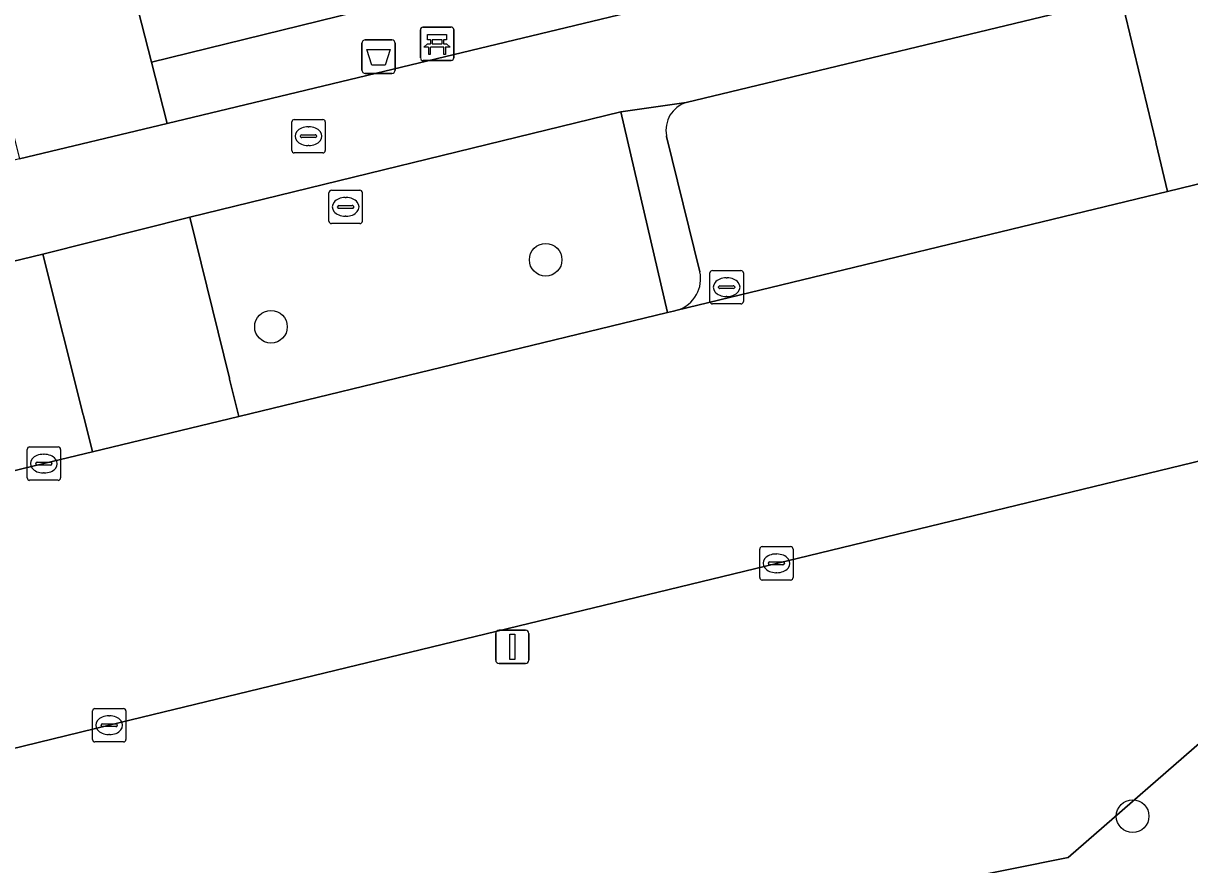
# Model space of a CAD drawing. Extents: x 159053 to 160042, y 380449 to 381423.
# Drawn here: x 159652.04 to 159686.98, y 380840.65 to 380865.84 of the extents above; entities that cross this region are included whole.
import ezdxf

# ---------------------------------------------------------------- set-up
doc = ezdxf.new("R2010")
doc.units = 0
for name, color, linetype in [('IMGEO_Afvalbak', 7, 'Continuous'), ('IMGEO_Bank', 7, 'Continuous'), ('IMGEO_Berm_groen', 7, 'Continuous'), ('IMGEO_Boom', 7, 'Continuous'), ('IMGEO_Brandkraan', 7, 'Continuous'), ('IMGEO_Groenvoorziening', 7, 'Continuous'), ('IMGEO_Kolk', 7, 'Continuous'), ('IMGEO_Lichtmast', 7, 'Continuous'), ('IMGEO_Parkeervlak_open', 7, 'Continuous'), ('IMGEO_Rijbaan_lokaal_open', 7, 'Continuous'), ('IMGEO_Rioolput', 7, 'Continuous'), ('IMGEO_Voetpad_open', 7, 'Continuous')]:
    doc.layers.add(name, color=color, linetype=linetype)

msp = doc.modelspace()

# ---------------------------------------------------------------- linework, layer by layer
at = {"layer": 'IMGEO_Afvalbak'}
for p, q in [((159662.183, 380864.442), (159662.183, 380865.242)), ((159662.183, 380865.242), (159662.183, 380864.442)), ((159662.283, 380865.342), (159663.073, 380865.342)), ((159663.073, 380865.342), (159662.283, 380865.342)), ((159663.173, 380865.242), (159663.173, 380864.442)), ((159663.173, 380864.442), (159663.173, 380865.242)), ((159663.073, 380864.342), (159662.283, 380864.342)), ((159662.283, 380864.342), (159663.073, 380864.342))]:
    msp.add_line(p, q, dxfattribs=at)
msp.add_lwpolyline([(159662.326, 380865.056), (159663.03, 380865.056), (159662.881, 380864.586), (159662.475, 380864.586), (159662.326, 380865.056)], dxfattribs=at)
for centre, start, end in [((159662.283, 380865.242), 90, 180), ((159662.283, 380865.242), 90, 180), ((159663.073, 380865.242), 0, 90), ((159663.073, 380865.242), 360, 90), ((159662.283, 380864.442), 180, 270), ((159662.283, 380864.442), 180, 270), ((159663.073, 380864.442), 270, 0), ((159663.073, 380864.442), 270, 0)]:
    msp.add_arc(centre, 0.1, start, end, dxfattribs=at)
at = {"layer": 'IMGEO_Bank'}
for p, q in [((159663.933, 380864.802), (159663.933, 380865.643)), ((159663.933, 380865.643), (159663.933, 380864.802)), ((159664.008, 380865.727), (159664.849, 380865.727)), ((159664.849, 380865.727), (159664.008, 380865.727)), ((159664.933, 380865.652), (159664.933, 380864.811)), ((159664.933, 380864.811), (159664.933, 380865.652)), ((159664.242, 380865.233), (159664.242, 380865.339)), ((159664.286, 380865.339), (159664.286, 380865.233)), ((159664.574, 380865.345), (159664.292, 380865.345)), ((159664.292, 380865.227), (159664.574, 380865.227)), ((159664.58, 380865.233), (159664.58, 380865.339)), ((159664.624, 380865.339), (159664.624, 380865.233)), ((159664.63, 380865.125), (159664.237, 380865.125)), ((159664.858, 380864.727), (159664.017, 380864.727)), ((159664.017, 380864.727), (159664.858, 380864.727))]:
    msp.add_line(p, q, dxfattribs=at)
for points in [[(159664.18, 380865.125), (159664.038, 380865.125), (159664.15, 380865.227), (159664.236, 380865.227)], [(159664.236, 380865.345), (159664.15, 380865.345), (159664.15, 380865.506), (159664.713, 380865.506), (159664.713, 380865.345), (159664.63, 380865.345)], [(159664.63, 380865.227), (159664.713, 380865.227), (159664.825, 380865.125), (159664.686, 380865.125)], [(159664.23, 380865.118), (159664.23, 380864.911), (159664.187, 380864.911), (159664.187, 380865.118)], [(159664.68, 380865.118), (159664.68, 380864.911), (159664.636, 380864.911), (159664.636, 380865.118)]]:
    msp.add_lwpolyline(points, dxfattribs=at)
for centre, radius, start, end in [((159664.011, 380865.649), 0.0779, 92.4484, 184.2845), ((159664.011, 380865.649), 0.0779, 92.4484, 184.2845), ((159664.855, 380865.649), 0.0779, 2.4484, 94.2845), ((159664.855, 380865.649), 0.0779, 2.4484, 94.2845), ((159664.235, 380865.338), 0.00671, 2.8957, 87.1043), ((159664.235, 380865.234), 0.00671, 272.8957, 357.1043), ((159664.292, 380865.338), 0.00671, 92.8957, 177.1043), ((159664.292, 380865.234), 0.00671, 182.8957, 267.1043), ((159664.574, 380865.338), 0.00671, 2.8957, 87.1043), ((159664.574, 380865.234), 0.00671, 272.8957, 357.1043), ((159664.631, 380865.338), 0.00671, 92.8957, 177.1043), ((159664.631, 380865.234), 0.00671, 182.8957, 267.1043), ((159664.18, 380865.118), 0.00671, 2.8957, 87.1043), ((159664.237, 380865.118), 0.00671, 92.8957, 177.1043), ((159664.629, 380865.118), 0.00671, 2.8957, 87.1043), ((159664.686, 380865.118), 0.00671, 92.8957, 177.1043), ((159664.011, 380864.805), 0.0779, 182.4484, 274.2845), ((159664.011, 380864.805), 0.0779, 182.4484, 274.2845), ((159664.855, 380864.805), 0.0779, 272.4484, 4.2845), ((159664.855, 380864.805), 0.0779, 272.4484, 4.2845)]:
    msp.add_arc(centre, radius, start, end, dxfattribs=at)
at = {"layer": 'IMGEO_Berm_groen'}
for points in [[(159669.933, 380863.186), (159657.025, 380860.039), (159658.211, 380855.217), (159658.218, 380855.188), (159658.494, 380854.069), (159671.339, 380857.179)], [(159652.619, 380858.93), (159638.53, 380855.528), (159639.904, 380849.566), (159652.653, 380852.655), (159654.111, 380853.008), (159653.837, 380854.1), (159653.833, 380854.115)]]:
    msp.add_lwpolyline(points, close=True, dxfattribs=at)
for points in [[(159715.096, 380856.651), (159710.91, 380855.897), (159710.496, 380858.162), (159710.479, 380858.158), (159707.466, 380857.527), (159705.532, 380857.109), (159703.562, 380856.689), (159701.602, 380856.185), (159694.58, 380854.51), (159674.597, 380849.669), (159654.61, 380844.821), (159634.598, 380839.941), (159614.623, 380835.096), (159594.636, 380830.246), (159580.633, 380826.862), (159582.518, 380820.586), (159683.336, 380840.857)], [(159702.826, 380840.849), (159708.623, 380846.103), (159702.394, 380850.759), (159692.426, 380848.77), (159683.336, 380840.857), (159582.518, 380820.586), (159580.633, 380826.862), (159574.631, 380825.412), (159574.39, 380825.35)], [(159683.336, 380840.857), (159692.426, 380848.77), (159702.394, 380850.759), (159708.623, 380846.103), (159702.826, 380840.849)]]:
    msp.add_lwpolyline(points, dxfattribs=at)
at = {"layer": 'IMGEO_Boom'}
for centre in [(159667.685, 380858.761), (159659.457, 380856.755), (159685.268, 380842.097)]:
    msp.add_circle(centre, 0.489, dxfattribs=at)
at = {"layer": 'IMGEO_Brandkraan'}
for p, q in [((159660.08, 380862.035), (159660.08, 380862.887)), ((159660.155, 380862.961), (159661.007, 380862.961)), ((159661.081, 380862.887), (159661.081, 380862.035)), ((159660.339, 380862.455), (159660.339, 380862.467)), ((159660.777, 380862.418), (159660.379, 380862.418)), ((159660.382, 380862.504), (159660.78, 380862.504)), ((159660.568, 380862.741), (159660.593, 380862.741)), ((159660.823, 380862.467), (159660.823, 380862.455)), ((159660.591, 380862.181), (159660.566, 380862.181)), ((159661.007, 380861.961), (159660.155, 380861.961))]:
    msp.add_line(p, q, dxfattribs=at)
for points in [[(159660.08, 380862.035), (159660.08, 380862.887)], [(159660.155, 380862.961), (159661.007, 380862.961)], [(159661.081, 380862.887), (159661.081, 380862.035)], [(159661.007, 380861.961), (159660.155, 380861.961)]]:
    msp.add_lwpolyline(points, dxfattribs=at)
for centre, radius, start, end in [((159660.157, 380862.885), 0.0765, 91.552, 178.448), ((159660.157, 380862.885), 0.0765, 91.552, 178.448), ((159661.005, 380862.885), 0.0765, 1.552, 88.448), ((159661.005, 380862.885), 0.0765, 1.552, 88.448), ((159660.379, 380862.464), 0.0403, 85.8775, 175.7526), ((159660.376, 380862.454), 0.0366, 178.938, 274.7102), ((159660.78, 380862.461), 0.043, 264.8664, 352.4533), ((159660.784, 380862.466), 0.0386, 1.7309, 96.639), ((159660.157, 380862.037), 0.0765, 181.552, 268.448), ((159660.157, 380862.037), 0.0765, 181.552, 268.448), ((159661.005, 380862.037), 0.0765, 271.552, 358.448), ((159661.005, 380862.037), 0.0765, 271.552, 358.448)]:
    msp.add_arc(centre, radius, start, end, dxfattribs=at)
for centre, major_axis, ratio, start_param, end_param in [((159660.567, 380862.461), (-0.387, 0.002), 0.722429, 4.712389, 7.853982), ((159660.592, 380862.461), (-0.39, 0.002), 0.717154, 1.570796, 4.712389)]:
    msp.add_ellipse(centre, major_axis=major_axis, ratio=ratio, start_param=start_param, end_param=end_param, dxfattribs=at)
at = {"layer": 'IMGEO_Groenvoorziening'}
for points in [[(159654.991, 380868.149), (159655.875, 380864.682), (159682.109, 380871.126), (159681.165, 380874.946), (159675.211, 380873.374), (159661.294, 380870.128), (159661.427, 380869.583)], [(159656.346, 380862.838), (159682.595, 380869.161), (159682.109, 380871.126), (159655.875, 380864.682)]]:
    msp.add_lwpolyline(points, close=True, dxfattribs=at)
at = {"layer": 'IMGEO_Kolk'}
for p, q in [((159672.605, 380857.513), (159672.605, 380858.365)), ((159672.68, 380858.439), (159673.532, 380858.439)), ((159673.093, 380858.219), (159673.118, 380858.219)), ((159673.606, 380858.365), (159673.606, 380857.513)), ((159672.864, 380857.933), (159672.864, 380857.945)), ((159673.302, 380857.896), (159672.904, 380857.896)), ((159672.907, 380857.982), (159673.305, 380857.982)), ((159673.348, 380857.945), (159673.348, 380857.933)), ((159673.116, 380857.659), (159673.091, 380857.659)), ((159673.532, 380857.439), (159672.68, 380857.439)), ((159652.152, 380852.229), (159652.152, 380853.081)), ((159652.227, 380853.155), (159653.079, 380853.155)), ((159653.153, 380853.081), (159653.153, 380852.229)), ((159652.411, 380852.649), (159652.411, 380852.661)), ((159652.454, 380852.698), (159652.852, 380852.698)), ((159652.64, 380852.935), (159652.665, 380852.935)), ((159652.895, 380852.661), (159652.895, 380852.649)), ((159652.849, 380852.612), (159652.451, 380852.612)), ((159652.663, 380852.375), (159652.638, 380852.375)), ((159653.079, 380852.155), (159652.227, 380852.155)), ((159674.096, 380849.243), (159674.096, 380850.095)), ((159674.171, 380850.169), (159675.023, 380850.169)), ((159674.584, 380849.949), (159674.609, 380849.949)), ((159675.097, 380850.095), (159675.097, 380849.243)), ((159674.355, 380849.663), (159674.355, 380849.675)), ((159674.793, 380849.626), (159674.395, 380849.626)), ((159674.398, 380849.712), (159674.796, 380849.712)), ((159674.839, 380849.675), (159674.839, 380849.663)), ((159675.023, 380849.169), (159674.171, 380849.169)), ((159674.607, 380849.389), (159674.582, 380849.389)), ((159654.184, 380845.321), (159655.036, 380845.321)), ((159654.109, 380844.395), (159654.109, 380845.247)), ((159654.597, 380845.101), (159654.622, 380845.101)), ((159655.11, 380845.247), (159655.11, 380844.395)), ((159654.368, 380844.815), (159654.368, 380844.827)), ((159654.806, 380844.778), (159654.408, 380844.778)), ((159654.411, 380844.864), (159654.809, 380844.864)), ((159654.852, 380844.827), (159654.852, 380844.815)), ((159655.036, 380844.321), (159654.184, 380844.321)), ((159654.62, 380844.541), (159654.595, 380844.541))]:
    msp.add_line(p, q, dxfattribs=at)
for points in [[(159672.605, 380857.513), (159672.605, 380858.365)], [(159672.68, 380858.439), (159673.532, 380858.439)], [(159673.606, 380858.365), (159673.606, 380857.513)], [(159673.532, 380857.439), (159672.68, 380857.439)], [(159652.152, 380852.229), (159652.152, 380853.081)], [(159652.227, 380853.155), (159653.079, 380853.155)], [(159653.153, 380853.081), (159653.153, 380852.229)], [(159653.079, 380852.155), (159652.227, 380852.155)], [(159674.096, 380849.243), (159674.096, 380850.095)], [(159674.171, 380850.169), (159675.023, 380850.169)], [(159675.097, 380850.095), (159675.097, 380849.243)], [(159675.023, 380849.169), (159674.171, 380849.169)], [(159654.184, 380845.321), (159655.036, 380845.321)], [(159654.109, 380844.395), (159654.109, 380845.247)], [(159655.11, 380845.247), (159655.11, 380844.395)], [(159655.036, 380844.321), (159654.184, 380844.321)]]:
    msp.add_lwpolyline(points, dxfattribs=at)
for centre, radius, start, end in [((159672.682, 380858.363), 0.0765, 91.552, 178.448), ((159672.682, 380858.363), 0.0765, 91.552, 178.448), ((159673.53, 380858.363), 0.0765, 1.552, 88.448), ((159673.53, 380858.363), 0.0765, 1.552, 88.448), ((159672.904, 380857.942), 0.0403, 85.8775, 175.7526), ((159672.901, 380857.932), 0.0366, 178.938, 274.7102), ((159673.305, 380857.939), 0.043, 264.8664, 352.4533), ((159673.309, 380857.944), 0.0386, 1.7309, 96.639), ((159672.682, 380857.515), 0.0765, 181.552, 268.448), ((159672.682, 380857.515), 0.0765, 181.552, 268.448), ((159673.53, 380857.515), 0.0765, 271.552, 358.448), ((159673.53, 380857.515), 0.0765, 271.552, 358.448), ((159652.229, 380853.079), 0.0765, 91.552, 178.448), ((159652.229, 380853.079), 0.0765, 91.552, 178.448), ((159653.077, 380853.079), 0.0765, 1.552, 88.448), ((159653.077, 380853.079), 0.0765, 1.552, 88.448), ((159652.451, 380852.658), 0.0403, 85.8775, 175.7526), ((159652.448, 380852.648), 0.0366, 178.938, 274.7102), ((159652.852, 380852.655), 0.043, 264.8664, 352.4533), ((159652.856, 380852.66), 0.0386, 1.7309, 96.639), ((159652.229, 380852.231), 0.0765, 181.552, 268.448), ((159652.229, 380852.231), 0.0765, 181.552, 268.448), ((159653.077, 380852.231), 0.0765, 271.552, 358.448), ((159653.077, 380852.231), 0.0765, 271.552, 358.448), ((159674.173, 380850.093), 0.0765, 91.552, 178.448), ((159674.173, 380850.093), 0.0765, 91.552, 178.448), ((159675.021, 380850.093), 0.0765, 1.552, 88.448), ((159675.021, 380850.093), 0.0765, 1.552, 88.448), ((159674.395, 380849.672), 0.0403, 85.8775, 175.7526), ((159674.392, 380849.662), 0.0366, 178.938, 274.7102), ((159674.796, 380849.669), 0.043, 264.8664, 352.4533), ((159674.8, 380849.674), 0.0386, 1.7309, 96.639), ((159674.173, 380849.245), 0.0765, 181.552, 268.448), ((159674.173, 380849.245), 0.0765, 181.552, 268.448), ((159675.021, 380849.245), 0.0765, 271.552, 358.448), ((159675.021, 380849.245), 0.0765, 271.552, 358.448), ((159654.186, 380845.245), 0.0765, 91.552, 178.448), ((159654.186, 380845.245), 0.0765, 91.552, 178.448), ((159655.034, 380845.245), 0.0765, 1.552, 88.448), ((159655.034, 380845.245), 0.0765, 1.552, 88.448), ((159654.408, 380844.824), 0.0403, 85.8775, 175.7526), ((159654.405, 380844.814), 0.0366, 178.938, 274.7102), ((159654.809, 380844.821), 0.043, 264.8664, 352.4533), ((159654.813, 380844.826), 0.0386, 1.7309, 96.639), ((159654.186, 380844.397), 0.0765, 181.552, 268.448), ((159654.186, 380844.397), 0.0765, 181.552, 268.448), ((159655.034, 380844.397), 0.0765, 271.552, 358.448), ((159655.034, 380844.397), 0.0765, 271.552, 358.448)]:
    msp.add_arc(centre, radius, start, end, dxfattribs=at)
for centre, major_axis, ratio, start_param, end_param in [((159673.092, 380857.939), (-0.387, 0.002), 0.722429, 4.712389, 7.853982), ((159673.117, 380857.939), (-0.39, 0.002), 0.717154, 1.570796, 4.712389), ((159652.639, 380852.655), (-0.387, 0.002), 0.722429, 4.712389, 7.853982), ((159652.664, 380852.655), (-0.39, 0.002), 0.717154, 1.570796, 4.712389), ((159674.583, 380849.669), (-0.387, 0.002), 0.722429, 4.712389, 7.853982), ((159674.608, 380849.669), (-0.39, 0.002), 0.717154, 1.570796, 4.712389), ((159654.596, 380844.821), (-0.387, 0.002), 0.722429, 4.712389, 7.853982), ((159654.621, 380844.821), (-0.39, 0.002), 0.717154, 1.570796, 4.712389)]:
    msp.add_ellipse(centre, major_axis=major_axis, ratio=ratio, start_param=start_param, end_param=end_param, dxfattribs=at)
at = {"layer": 'IMGEO_Lichtmast'}
for p, q in [((159666.189, 380846.768), (159666.189, 380847.568)), ((159666.189, 380847.568), (159666.189, 380846.768)), ((159666.289, 380847.668), (159667.079, 380847.668)), ((159667.079, 380847.668), (159666.289, 380847.668)), ((159667.179, 380847.568), (159667.179, 380846.768)), ((159667.179, 380846.768), (159667.179, 380847.568)), ((159667.079, 380846.668), (159666.289, 380846.668)), ((159666.289, 380846.668), (159667.079, 380846.668))]:
    msp.add_line(p, q, dxfattribs=at)
msp.add_lwpolyline([(159666.609, 380847.543), (159666.759, 380847.543), (159666.759, 380846.793), (159666.609, 380846.793), (159666.609, 380847.543)], dxfattribs=at)
for centre, start, end in [((159666.289, 380847.568), 90, 180), ((159666.289, 380847.568), 90, 180), ((159667.079, 380847.568), 0, 90), ((159667.079, 380847.568), 360, 90), ((159666.289, 380846.768), 180, 270), ((159666.289, 380846.768), 180, 270), ((159667.079, 380846.768), 270, 0), ((159667.079, 380846.768), 270, 0)]:
    msp.add_arc(centre, 0.1, start, end, dxfattribs=at)
at = {"layer": 'IMGEO_Parkeervlak_open'}
for points in [[(159685.973, 380862.232), (159685.959, 380862.289), (159684.92, 380866.612), (159671.893, 380863.474)], [(159671.301, 380862.475), (159671.309, 380862.448), (159672.305, 380858.4)], [(159671.623, 380857.247), (159686.316, 380860.807), (159685.973, 380862.232)]]:
    msp.add_lwpolyline(points, dxfattribs=at)
for centre, radius, start, end in [((159672.166, 380862.637), 0.88, 108.0909, 190.6078), ((159671.331, 380858.197), 0.995, 331.2155, 11.7723), ((159671.33, 380858.2), 0.997, 287.0782, 331.0798)]:
    msp.add_arc(centre, radius, start, end, dxfattribs=at)
at = {"layer": 'IMGEO_Rijbaan_lokaal_open'}
for points in [[(159654.991, 380868.149), (159650.538, 380867.366), (159651.467, 380863.624), (159651.924, 380861.782), (159656.346, 380862.838), (159655.875, 380864.682)], [(159687.636, 380867.292), (159684.92, 380866.612), (159685.959, 380862.289), (159685.973, 380862.232), (159686.316, 380860.807), (159689.062, 380861.473), (159688.713, 380862.894), (159688.689, 380862.994)], [(159657.025, 380860.039), (159652.619, 380858.93), (159653.833, 380854.115), (159653.837, 380854.1), (159654.111, 380853.008), (159658.494, 380854.069), (159658.218, 380855.188), (159658.211, 380855.217)]]:
    msp.add_lwpolyline(points, close=True, dxfattribs=at)
for points in [[(159711.072, 380866.769), (159703.047, 380864.86), (159702.244, 380864.667), (159702.071, 380864.625), (159702.017, 380864.612), (159689.062, 380861.473), (159686.316, 380860.807), (159671.623, 380857.247), (159671.51, 380857.22), (159671.339, 380857.179), (159658.494, 380854.069), (159654.111, 380853.008), (159652.653, 380852.655), (159639.904, 380849.566), (159639.616, 380849.496), (159625.609, 380846.085), (159623.033, 380845.458)], [(159574.39, 380825.35), (159574.631, 380825.412), (159580.633, 380826.862), (159594.636, 380830.246), (159614.623, 380835.096), (159634.598, 380839.941), (159654.61, 380844.821), (159674.597, 380849.669), (159694.58, 380854.51), (159701.602, 380856.185), (159703.562, 380856.689), (159705.532, 380857.109), (159707.466, 380857.527), (159710.479, 380858.158), (159710.496, 380858.162), (159712.164, 380858.511), (159713.344, 380858.715)]]:
    msp.add_lwpolyline(points, dxfattribs=at)
at = {"layer": 'IMGEO_Rioolput'}
for p, q in [((159661.192, 380859.917), (159661.192, 380860.769)), ((159661.267, 380860.843), (159662.119, 380860.843)), ((159662.193, 380860.769), (159662.193, 380859.917)), ((159661.451, 380860.337), (159661.451, 380860.349)), ((159661.494, 380860.386), (159661.892, 380860.386)), ((159661.68, 380860.623), (159661.705, 380860.623)), ((159661.935, 380860.349), (159661.935, 380860.337)), ((159661.889, 380860.3), (159661.491, 380860.3)), ((159661.703, 380860.063), (159661.678, 380860.063)), ((159662.119, 380859.843), (159661.267, 380859.843))]:
    msp.add_line(p, q, dxfattribs=at)
for points in [[(159661.192, 380859.917), (159661.192, 380860.769)], [(159661.267, 380860.843), (159662.119, 380860.843)], [(159662.193, 380860.769), (159662.193, 380859.917)], [(159662.119, 380859.843), (159661.267, 380859.843)]]:
    msp.add_lwpolyline(points, dxfattribs=at)
for centre, radius, start, end in [((159661.269, 380860.767), 0.0765, 91.552, 178.448), ((159661.269, 380860.767), 0.0765, 91.552, 178.448), ((159662.117, 380860.767), 0.0765, 1.552, 88.448), ((159662.117, 380860.767), 0.0765, 1.552, 88.448), ((159661.491, 380860.346), 0.0403, 85.8775, 175.7526), ((159661.488, 380860.336), 0.0366, 178.938, 274.7102), ((159661.892, 380860.343), 0.043, 264.8664, 352.4533), ((159661.896, 380860.348), 0.0386, 1.7309, 96.639), ((159661.269, 380859.919), 0.0765, 181.552, 268.448), ((159661.269, 380859.919), 0.0765, 181.552, 268.448), ((159662.117, 380859.919), 0.0765, 271.552, 358.448), ((159662.117, 380859.919), 0.0765, 271.552, 358.448)]:
    msp.add_arc(centre, radius, start, end, dxfattribs=at)
for centre, major_axis, ratio, start_param, end_param in [((159661.679, 380860.343), (-0.387, 0.002), 0.722429, 4.712389, 7.853982), ((159661.704, 380860.343), (-0.39, 0.002), 0.717154, 1.570796, 4.712389)]:
    msp.add_ellipse(centre, major_axis=major_axis, ratio=ratio, start_param=start_param, end_param=end_param, dxfattribs=at)
at = {"layer": 'IMGEO_Voetpad_open'}
for points in [[(159682.595, 380869.161), (159656.346, 380862.838), (159651.924, 380861.782), (159626.337, 380855.507), (159618.527, 380853.633), (159595.569, 380848.055), (159591.424, 380847.026), (159583.813, 380845.2), (159560.256, 380839.547), (159558.918, 380839.284), (159558.222, 380839.104), (159556.715, 380838.734), (159538.543, 380834.275)], [(159636.612, 380854.89), (159638.53, 380855.528), (159652.619, 380858.93), (159657.025, 380860.039), (159669.933, 380863.186), (159671.893, 380863.474), (159684.92, 380866.612)], [(159671.893, 380863.474), (159669.933, 380863.186), (159671.339, 380857.179), (159671.51, 380857.22), (159671.623, 380857.247)], [(159671.309, 380862.448), (159671.301, 380862.475)], [(159672.305, 380858.4), (159671.309, 380862.448)]]:
    msp.add_lwpolyline(points, dxfattribs=at)
for centre, radius, start, end in [((159672.166, 380862.637), 0.88, 108.0909, 190.6078), ((159671.331, 380858.197), 0.995, 331.2155, 11.7723), ((159671.33, 380858.2), 0.997, 287.0782, 331.0798)]:
    msp.add_arc(centre, radius, start, end, dxfattribs=at)

doc.saveas('drawing.dxf')
